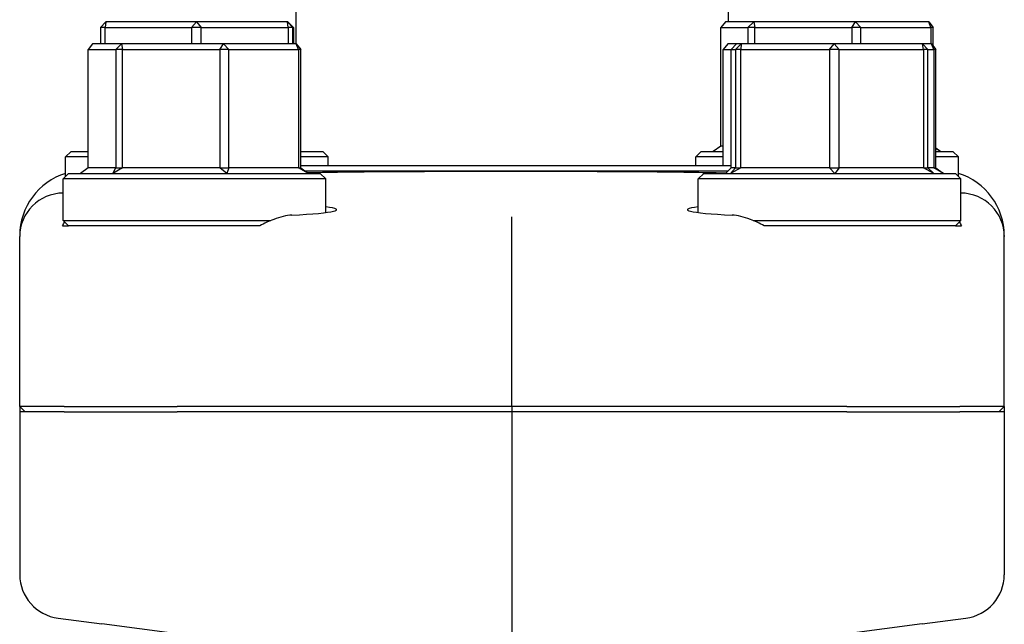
# Model space of a CAD drawing. Header units: inches. Extents: x 24 to 1128, y -94 to 748.
# Tile 486 of 573: x 932.79 to 935.6, y 261.58 to 263.31. Entities that reach past the tile are written whole.
import ezdxf

# ---------------------------------------------------------------- set-up
doc = ezdxf.new("R2010")
doc.units = ezdxf.units.IN
doc.header["$LTSCALE"] = 32
doc.header["$MEASUREMENT"] = 0
doc.layers.add('Visible (ANSI)', color=7, linetype='Continuous', lineweight=30)

msp = doc.modelspace()

# ---------------------------------------------------------------- linework, layer by layer
at = {"layer": 'Visible (ANSI)'}
for p, q in [((933.57416, 263.55608), (933.57416, 263.23987)), ((934.80916, 263.55608), (934.80916, 263.30237)), ((933.01594, 263.28675), (933.03153, 263.30237)), ((933.02935, 263.28675), (933.01594, 263.28675)), ((933.01594, 263.28675), (933.01594, 263.23987)), ((933.03153, 263.30237), (933.02935, 263.28675)), ((933.02935, 263.23987), (933.02935, 263.28675)), ((933.02935, 263.28675), (933.27655, 263.28675)), ((933.29014, 263.30237), (933.03153, 263.30237)), ((933.27655, 263.28675), (933.29014, 263.30237)), ((933.30361, 263.28675), (933.27655, 263.28675)), ((933.27655, 263.28675), (933.27655, 263.23987)), ((933.29014, 263.30237), (933.30361, 263.28675)), ((933.55027, 263.30237), (933.29014, 263.30237)), ((933.30361, 263.23987), (933.30361, 263.28675)), ((933.30361, 263.28675), (933.55228, 263.28675)), ((933.55228, 263.28675), (933.55027, 263.30237)), ((933.55027, 263.30237), (933.56593, 263.28675)), ((933.5518, 263.30237), (933.55027, 263.30237)), ((933.56739, 263.28675), (933.5518, 263.30237)), ((933.56593, 263.28675), (933.55228, 263.28675)), ((933.55228, 263.28675), (933.55228, 263.23987)), ((933.56593, 263.23987), (933.56593, 263.28675)), ((933.56593, 263.28675), (933.56739, 263.28675)), ((933.56739, 263.28675), (933.56739, 263.23987)), ((934.80143, 263.30237), (934.78818, 263.28675)), ((934.78818, 262.948), (934.78818, 263.28675)), ((934.78818, 263.28675), (934.8657, 263.28675)), ((934.88252, 263.30237), (934.80143, 263.30237)), ((934.8657, 263.28675), (934.88252, 263.30237)), ((934.88507, 263.28675), (934.8657, 263.28675)), ((934.8657, 263.28675), (934.8657, 263.23987)), ((934.88252, 263.30237), (934.88507, 263.28675)), ((935.17276, 263.30237), (934.88252, 263.30237)), ((934.88507, 263.23987), (934.88507, 263.28675)), ((934.88507, 263.28675), (935.1625, 263.28675)), ((935.1625, 263.28675), (935.17276, 263.30237)), ((935.18855, 263.28675), (935.1625, 263.28675)), ((935.1625, 263.28675), (935.1625, 263.23987)), ((935.17276, 263.30237), (935.18855, 263.28675)), ((935.3819, 263.30237), (935.17276, 263.30237)), ((935.18855, 263.23987), (935.18855, 263.28675)), ((935.18855, 263.28675), (935.38847, 263.28675)), ((935.38847, 263.28675), (935.3819, 263.30237)), ((935.3819, 263.30237), (935.39515, 263.28675)), ((935.39515, 263.28675), (935.38847, 263.28675)), ((935.38847, 263.28675), (935.38847, 263.23987)), ((935.39515, 263.23321), (935.39515, 263.28675)), ((932.9938, 263.23987), (932.98061, 263.22425)), ((932.98061, 262.8855), (932.98061, 263.22425)), ((932.98061, 263.22425), (933.05984, 263.22425)), ((933.07668, 263.23987), (932.9938, 263.23987)), ((933.05984, 263.22425), (933.07668, 263.23987)), ((933.07933, 263.22425), (933.05984, 263.22425)), ((933.05984, 263.22425), (933.05984, 262.8855)), ((933.07668, 263.23987), (933.07933, 263.22425)), ((933.36737, 263.23987), (933.07668, 263.23987)), ((933.07933, 262.8855), (933.07933, 263.22425)), ((933.07933, 263.22425), (933.3572, 263.22425)), ((933.3572, 263.22425), (933.36737, 263.23987)), ((933.38321, 263.22425), (933.3572, 263.22425)), ((933.3572, 263.22425), (933.3572, 262.8855)), ((933.36737, 263.23987), (933.38321, 263.22425)), ((933.57517, 263.23987), (933.36737, 263.23987)), ((933.38321, 262.8855), (933.38321, 263.22425)), ((933.38321, 263.22425), (933.58184, 263.22425)), ((933.58184, 263.22425), (933.57517, 263.23987)), ((933.57517, 263.23987), (933.58836, 263.22425)), ((933.58836, 263.22425), (933.58184, 263.22425)), ((933.58184, 263.22425), (933.58184, 262.8855)), ((933.58836, 262.8855), (933.58836, 263.22425)), ((934.80815, 263.23987), (934.79497, 263.22425)), ((934.79497, 262.89175), (934.79497, 263.22425)), ((934.79497, 263.22425), (934.81784, 263.22425)), ((934.83316, 263.23987), (934.80815, 263.23987)), ((934.83316, 263.23987), (934.81784, 263.22425)), ((934.81784, 262.8855), (934.81784, 263.22425)), ((934.81784, 263.22425), (934.83037, 263.22425)), ((934.83037, 263.22425), (934.84627, 263.23987)), ((934.84491, 263.22425), (934.83037, 263.22425)), ((934.83037, 263.22425), (934.83037, 262.8855)), ((934.84627, 263.23987), (934.83316, 263.23987)), ((934.84627, 263.23987), (934.84491, 263.22425)), ((934.84491, 262.8855), (934.84491, 263.22425)), ((934.84491, 263.22425), (935.09887, 263.22425)), ((935.11194, 263.23987), (934.84627, 263.23987)), ((935.09887, 263.22425), (935.11194, 263.23987)), ((935.12591, 263.22425), (935.09887, 263.22425)), ((935.09887, 263.22425), (935.09887, 262.8855)), ((935.11194, 263.23987), (935.12591, 263.22425)), ((935.36452, 263.23987), (935.11194, 263.23987)), ((935.12591, 262.8855), (935.12591, 263.22425)), ((935.12591, 263.22425), (935.36735, 263.22425)), ((935.36735, 263.22425), (935.36452, 263.23987)), ((935.36452, 263.23987), (935.37984, 263.22425)), ((935.38953, 263.23987), (935.36452, 263.23987)), ((935.37984, 263.22425), (935.36735, 263.22425)), ((935.36735, 263.22425), (935.36735, 262.8855)), ((935.37984, 262.8855), (935.37984, 263.22425)), ((935.37984, 263.22425), (935.3962, 263.22425)), ((935.3962, 263.22425), (935.38953, 263.23987)), ((935.38953, 263.23987), (935.40272, 263.22425)), ((935.40272, 263.22425), (935.3962, 263.22425)), ((935.3962, 263.22425), (935.3962, 262.8855)), ((935.40272, 262.8855), (935.40272, 263.22425)), ((934.78818, 262.948), (934.76646, 262.93237)), ((934.79497, 262.948), (934.78818, 262.948)), ((935.40272, 262.94256), (935.41686, 262.93237)), ((932.93229, 262.93237), (932.91666, 262.91675)), ((932.98061, 262.91675), (932.91666, 262.91675)), ((932.91666, 262.86143), (932.91666, 262.91675)), ((932.93229, 262.93237), (932.98061, 262.93237)), ((933.58836, 262.93237), (933.65104, 262.93237)), ((933.66666, 262.91675), (933.58836, 262.91675)), ((933.65104, 262.93237), (933.66666, 262.91675)), ((933.66666, 262.89175), (933.66666, 262.91675)), ((934.73229, 262.93237), (934.71666, 262.91675)), ((934.79497, 262.91675), (934.71666, 262.91675)), ((934.71666, 262.89175), (934.71666, 262.91675)), ((934.73229, 262.93237), (934.79497, 262.93237)), ((935.41686, 262.93237), (935.40272, 262.94016)), ((935.40272, 262.93237), (935.45104, 262.93237)), ((935.46666, 262.91675), (935.40272, 262.91675)), ((935.45104, 262.93237), (935.46666, 262.91675)), ((935.46666, 262.86143), (935.46666, 262.91675)), ((932.98061, 262.8855), (932.95878, 262.86987)), ((933.05984, 262.8855), (932.98061, 262.8855)), ((933.05165, 262.86987), (933.05984, 262.8855)), ((933.07933, 262.8855), (933.05165, 262.86987)), ((933.05984, 262.8855), (933.07933, 262.8855)), ((933.3572, 262.8855), (933.07933, 262.8855)), ((933.3572, 262.8855), (933.38321, 262.8855)), ((933.37736, 262.86987), (933.3572, 262.8855)), ((933.38321, 262.8855), (933.37736, 262.86987)), ((933.58184, 262.8855), (933.38321, 262.8855)), ((933.6102, 262.86987), (933.58184, 262.8855)), ((933.58184, 262.8855), (933.58836, 262.8855)), ((934.81784, 262.89175), (933.58836, 262.89175)), ((933.58836, 262.8855), (933.6102, 262.86987)), ((934.81784, 262.8855), (934.80115, 262.86987)), ((934.81583, 262.86987), (934.83037, 262.8855)), ((934.84491, 262.8855), (934.81583, 262.86987)), ((934.83037, 262.8855), (934.81784, 262.8855)), ((934.83037, 262.8855), (934.84491, 262.8855)), ((935.09887, 262.8855), (934.84491, 262.8855)), ((935.11352, 262.86987), (935.09887, 262.8855)), ((935.09887, 262.8855), (935.12591, 262.8855)), ((935.12591, 262.8855), (935.11352, 262.86987)), ((935.36735, 262.8855), (935.12591, 262.8855)), ((935.39653, 262.86987), (935.36735, 262.8855)), ((935.36735, 262.8855), (935.37984, 262.8855)), ((935.37984, 262.8855), (935.39653, 262.86987)), ((935.3962, 262.8855), (935.37984, 262.8855)), ((935.42455, 262.86987), (935.3962, 262.8855)), ((935.3962, 262.8855), (935.40272, 262.8855)), ((935.40272, 262.8855), (935.42455, 262.86987)), ((932.92511, 262.86987), (932.90949, 262.85425)), ((932.92511, 262.86987), (933.64386, 262.86987)), ((934.19156, 262.87612), (933.60146, 262.87612)), ((933.64386, 262.86987), (933.65949, 262.85425)), ((934.80783, 262.87612), (934.19156, 262.87612)), ((934.73947, 262.86987), (934.72384, 262.85425)), ((934.73947, 262.86987), (935.45822, 262.86987)), ((935.45822, 262.86987), (935.47384, 262.85425)), ((933.65949, 262.85425), (932.90949, 262.85425)), ((932.90949, 262.7355), (932.90949, 262.85425)), ((933.65949, 262.75789), (933.65949, 262.85425)), ((935.47384, 262.85425), (934.72384, 262.85425)), ((934.72384, 262.75789), (934.72384, 262.85425)), ((935.47384, 262.7355), (935.47384, 262.85425)), ((934.19166, 262.62125), (934.19166, 262.74619)), ((932.90771, 262.71987), (932.92511, 262.71987)), ((932.92511, 262.71987), (932.90949, 262.7355)), ((932.90949, 262.7355), (933.5032, 262.7355)), ((933.37278, 262.71987), (932.92511, 262.71987)), ((934.88013, 262.7355), (935.47384, 262.7355)), ((935.45822, 262.71987), (935.01055, 262.71987)), ((935.45822, 262.71987), (935.47384, 262.7355)), ((935.45822, 262.71987), (935.47561, 262.71987)), ((932.78541, 262.69202), (932.78541, 262.68932)), ((932.78541, 262.20425), (932.78541, 262.68932)), ((935.59791, 262.69202), (935.59791, 262.68932)), ((935.59791, 262.20425), (935.59791, 262.68932)), ((934.19166, 262.20425), (934.19166, 262.62125)), ((932.78541, 262.20425), (932.78541, 262.18862)), ((932.91276, 262.20425), (932.78541, 262.20425)), ((932.78541, 262.20425), (932.80118, 262.18862)), ((932.78541, 262.18862), (932.78541, 261.72339)), ((932.91276, 262.18862), (932.78541, 262.18862)), ((932.91276, 262.20425), (933.235, 262.20425)), ((932.91276, 262.18862), (933.235, 262.18862)), ((934.19166, 262.20425), (933.235, 262.20425)), ((934.19166, 262.18862), (933.235, 262.18862)), ((935.14832, 262.20425), (934.19166, 262.20425)), ((934.19166, 262.20425), (934.19166, 262.18862)), ((934.19166, 262.18862), (934.19166, 261.41225)), ((935.14832, 262.18862), (934.19166, 262.18862)), ((935.14832, 262.20425), (935.47056, 262.20425)), ((935.14832, 262.18862), (935.47056, 262.18862)), ((935.59791, 262.20425), (935.47056, 262.20425)), ((935.59791, 262.18862), (935.47056, 262.18862)), ((935.58215, 262.18862), (935.59791, 262.20425)), ((935.59791, 262.20425), (935.59791, 262.18862)), ((935.59791, 262.18862), (935.59791, 261.72339)), ((932.8952, 261.59917), (933.02036, 261.58269)), ((935.36297, 261.58269), (935.48813, 261.59917)), ((933.23518, 261.55441), (933.02036, 261.58269)), ((935.36297, 261.58269), (935.14815, 261.55441))]:
    msp.add_line(p, q, dxfattribs=at)
for centre, major_axis, ratio, start_param, end_param in [((932.97457, 262.69095), (0.18003, -0.0586), 0.9903423, 2.1937689, 3.4534494), ((935.40876, 262.69095), (-0.18003, -0.0586), 0.9903423, 2.829736, 4.0894164), ((932.91152, 262.68845), (-0.1175, 0.04626), 0.9899206, 5.1001048, 6.6547973), ((935.47181, 262.68845), (0.1175, 0.04626), 0.9899206, 5.9115734, 7.4662658), ((933.28449, 262.76608), (0.40625, 0), 0.0524078, 5.4675538, 6.6779764), ((935.09884, 262.76608), (0.40625, 0), 0.0524078, 2.7468015, 3.9572242), ((932.91152, 261.7231), (0.12504, -0.01646), 0.991106, 3.2713412, 4.712389), ((935.47181, 261.7231), (-0.12504, -0.01646), 0.991106, 1.5707963, 3.0118441)]:
    msp.add_ellipse(centre, major_axis=major_axis, ratio=ratio, start_param=start_param, end_param=end_param, dxfattribs=at)
for points, knots in [([(933.60728, 262.87196), (933.61242, 262.87208), (933.61764, 262.87221), (933.69409, 262.87393), (933.77737, 262.87488), (933.94502, 262.8758), (934.02599, 262.87593), (934.12458, 262.87599), (934.14044, 262.876), (934.1658, 262.87601), (934.17527, 262.87601), (934.19334, 262.87601), (934.20192, 262.87601), (934.22174, 262.87601), (934.23296, 262.876), (934.26663, 262.87599), (934.28902, 262.87598), (934.36706, 262.8759), (934.42182, 262.87579), (934.56643, 262.87519), (934.65129, 262.87443), (934.75275, 262.87253), (934.77861, 262.87193), (934.80263, 262.87125)], [4.286994, 4.286994, 4.286994, 4.286994, 4.3433226, 4.3433226, 5.1013156, 5.1013156, 5.7353123, 5.7353123, 5.8564738, 5.8564738, 5.9286995, 5.9286995, 5.9941278, 5.9941278, 6.0797236, 6.0797236, 6.2512222, 6.2512222, 6.6809245, 6.6809245, 7.4266324, 7.4266324, 7.7047488, 7.7047488, 7.7047488, 7.7047488]), ([(933.56293, 262.75058), (933.54706, 262.7498), (933.52921, 262.74552), (933.49772, 262.73356), (933.48429, 262.72718), (933.47137, 262.71987)], [0.53727464, 0.53727464, 0.53727464, 0.53727464, 0.70123165, 0.70123165, 0.81966305, 0.81966305, 0.81966305, 0.81966305]), ([(934.91195, 262.71987), (934.89906, 262.72717), (934.88565, 262.73354), (934.85415, 262.74551), (934.83628, 262.74979), (934.82039, 262.75058)], [1.49579577, 1.49579577, 1.49579577, 1.49579577, 1.61405233, 1.61405233, 1.77819273, 1.77819273, 1.77819273, 1.77819273])]:
    msp.add_open_spline(points, degree=3, knots=knots, dxfattribs=at)
for points in [[(932.90771, 262.71987), (932.90964, 262.72385), (932.91171, 262.72761), (932.91386, 262.73113)], [(935.46946, 262.73113), (935.47162, 262.72761), (935.47369, 262.72385), (935.47561, 262.71987)]]:
    msp.add_open_spline(points, degree=3, dxfattribs=at)
for points, weights in [([(933.47137, 262.71987), (933.4223, 262.71987), (933.37278, 262.71987)], [0.999903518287, 0.999901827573, 0.9999171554]), ([(935.01055, 262.71987), (934.96102, 262.71987), (934.91195, 262.71987)], [0.999917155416, 0.999901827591, 0.999903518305])]:
    msp.add_rational_spline(points, weights, degree=2, dxfattribs=at)

doc.saveas('drawing.dxf')
